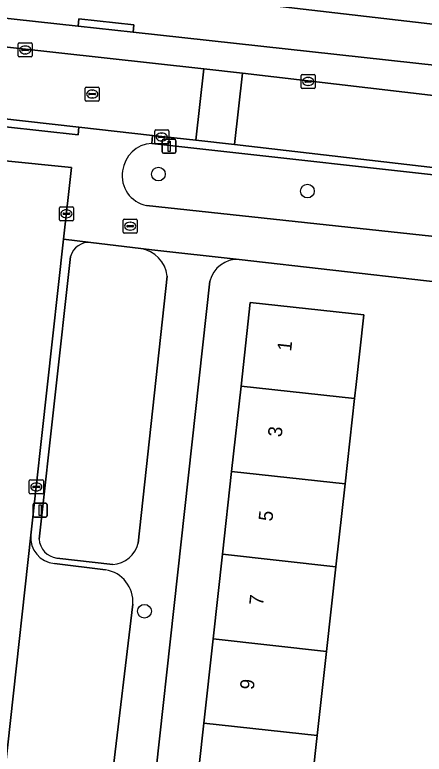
# Model space of a CAD drawing. Extents: x 161928 to 163071, y 386474 to 387428.
# Drawn here: x 162242.7 to 162271.9, y 387096.5 to 387149.3 of the extents above; entities that cross this region are included whole.
import ezdxf

# ---------------------------------------------------------------- set-up
doc = ezdxf.new("R2010")
doc.units = 0
for name, color, linetype in [('IMGEO_Berm_groen', 7, 'Continuous'), ('IMGEO_Boom', 7, 'Continuous'), ('IMGEO_Brandkraan', 7, 'Continuous'), ('IMGEO_Erf', 7, 'Continuous'), ('IMGEO_Groenvoorziening', 7, 'Continuous'), ('IMGEO_Kolk', 7, 'Continuous'), ('IMGEO_Lichtmast', 7, 'Continuous'), ('IMGEO_Pand', 7, 'Continuous'), ('IMGEO_Pand_nummerreeks', 7, 'Continuous'), ('IMGEO_Parkeervlak_open', 7, 'Continuous'), ('IMGEO_Rijbaan_lokaal_open', 7, 'Continuous'), ('IMGEO_Rioolput', 7, 'Continuous'), ('IMGEO_Voetpad_open', 7, 'Continuous')]:
    doc.layers.add(name, color=color, linetype=linetype)

msp = doc.modelspace()

# ---------------------------------------------------------------- linework, layer by layer
at = {"layer": 'IMGEO_Berm_groen'}
for points in [[(162277.734, 387137.341), (162252.493, 387140.143)], [(162252.131, 387135.718), (162277.087, 387133.016)]]:
    msp.add_lwpolyline(points, dxfattribs=at)
for centre, radius, start, end in [((162252.589, 387137.964), 2.181, 92.5322, 174.3469), ((162252.525, 387137.818), 2.137, 170.2816, 259.3674)]:
    msp.add_arc(centre, radius, start, end, dxfattribs=at)
at = {"layer": 'IMGEO_Boom'}
for centre in [(162252.97, 387137.951), (162263.603, 387136.744), (162251.977, 387106.73)]:
    msp.add_circle(centre, 0.489, dxfattribs=at)
at = {"layer": 'IMGEO_Brandkraan'}
for p, q in [((162250.456, 387133.808), (162250.456, 387134.66)), ((162250.531, 387134.734), (162251.383, 387134.734)), ((162250.944, 387134.514), (162250.969, 387134.514)), ((162251.457, 387134.66), (162251.457, 387133.808)), ((162250.715, 387134.228), (162250.715, 387134.24)), ((162251.153, 387134.191), (162250.755, 387134.191)), ((162250.758, 387134.277), (162251.156, 387134.277)), ((162250.967, 387133.954), (162250.942, 387133.954)), ((162251.199, 387134.24), (162251.199, 387134.228)), ((162251.383, 387133.734), (162250.531, 387133.734))]:
    msp.add_line(p, q, dxfattribs=at)
for points in [[(162250.456, 387133.808), (162250.456, 387134.66)], [(162250.531, 387134.734), (162251.383, 387134.734)], [(162251.457, 387134.66), (162251.457, 387133.808)], [(162251.383, 387133.734), (162250.531, 387133.734)]]:
    msp.add_lwpolyline(points, dxfattribs=at)
for centre, radius, start, end in [((162250.533, 387134.658), 0.0765, 91.552, 178.448), ((162250.533, 387134.658), 0.0765, 91.552, 178.448), ((162251.381, 387134.658), 0.0765, 1.552, 88.448), ((162251.381, 387134.658), 0.0765, 1.552, 88.448), ((162250.755, 387134.237), 0.0403, 85.8775, 175.7526), ((162250.752, 387134.227), 0.0366, 178.938, 274.7102), ((162251.156, 387134.234), 0.043, 264.8664, 352.4533), ((162251.16, 387134.239), 0.0386, 1.7309, 96.639), ((162250.533, 387133.81), 0.0765, 181.552, 268.448), ((162250.533, 387133.81), 0.0765, 181.552, 268.448), ((162251.381, 387133.81), 0.0765, 271.552, 358.448), ((162251.381, 387133.81), 0.0765, 271.552, 358.448)]:
    msp.add_arc(centre, radius, start, end, dxfattribs=at)
for centre, major_axis, ratio, start_param, end_param in [((162250.943, 387134.234), (-0.387, 0.002), 0.722429, 4.712389, 7.853982), ((162250.968, 387134.234), (-0.39, 0.002), 0.717154, 1.570796, 4.712389)]:
    msp.add_ellipse(centre, major_axis=major_axis, ratio=ratio, start_param=start_param, end_param=end_param, dxfattribs=at)
at = {"layer": 'IMGEO_Erf'}
for points in [[(162273.074, 387102.935), (162273.524, 387107.409), (162276.318, 387107.128), (162276.612, 387109.687), (162273.892, 387109.999), (162274.454, 387114.905), (162274.969, 387119.401), (162277.525, 387119.109), (162277.857, 387122.01), (162275.347, 387122.291), (162275.883, 387127.078), (162278.459, 387126.789), (162278.771, 387129.566), (162258.728, 387131.864)], [(162256.634, 387130.312), (162250.249, 387072.075), (162266.748, 387070.428), (162267.197, 387074.654), (162269.978, 387077.034), (162270.199, 387079.111), (162270.688, 387083.709), (162273.758, 387083.382), (162274.026, 387085.889), (162271.837, 387086.14), (162272.377, 387090.838), (162272.925, 387095.619), (162275.154, 387095.364), (162275.388, 387097.691), (162272.575, 387097.974), (162273.074, 387102.935)]]:
    msp.add_lwpolyline(points, dxfattribs=at)
msp.add_lwpolyline([(162263.64, 387091.803), (162267.602, 387091.365), (162266.94, 387085.364), (162262.98, 387085.802), (162262.337, 387079.978), (162261.652, 387073.769), (162258.523, 387074.114), (162253.553, 387074.663), (162254.238, 387080.871), (162254.881, 387086.696), (162255.544, 387092.697), (162256.212, 387098.751), (162256.876, 387104.764), (162257.542, 387110.801), (162258.195, 387116.718), (162258.868, 387122.819), (162259.528, 387128.795), (162267.627, 387127.901), (162267.079, 387122.932), (162266.968, 387121.925), (162266.294, 387115.824), (162265.641, 387109.907), (162264.974, 387103.87), (162264.309, 387097.857)], close=True, dxfattribs=at)
msp.add_arc((162258.637, 387129.798), 2.068, 87.47, 165.6191, dxfattribs=at)
at = {"layer": 'IMGEO_Groenvoorziening'}
for points in [[(162310.773, 387198.18), (162310.219, 387198.245), (162306.399, 387198.655), (162305.131, 387187.402), (162306.717, 387187.238), (162304.632, 387168.961), (162302.694, 387151.969), (162251.099, 387157.586), (162250.359, 387151.263), (162299.452, 387145.542), (162304.583, 387144.977)], [(162251.707, 387132.639), (162248.153, 387133.076)], [(162246.701, 387132.078), (162244.457, 387111.885)], [(162251.535, 387111.606), (162253.588, 387130.667)], [(162245.718, 387110.533), (162249.714, 387110.083)]]:
    msp.add_lwpolyline(points, dxfattribs=at)
for centre, radius, start, end in [((162248.022, 387131.712), 1.37, 84.5001, 164.5035), ((162251.393, 387130.457), 2.205, 5.4764, 81.8177), ((162245.921, 387111.987), 1.468, 183.9748, 262.0361), ((162249.597, 387112.074), 1.994, 273.3775, 346.4376)]:
    msp.add_arc(centre, radius, start, end, dxfattribs=at)
at = {"layer": 'IMGEO_Kolk'}
for p, q in [((162242.97, 387146.396), (162242.97, 387147.248)), ((162243.045, 387147.322), (162243.897, 387147.322)), ((162243.458, 387147.102), (162243.483, 387147.102)), ((162243.971, 387147.248), (162243.971, 387146.396)), ((162243.229, 387146.816), (162243.229, 387146.828)), ((162243.667, 387146.779), (162243.269, 387146.779)), ((162243.272, 387146.865), (162243.67, 387146.865)), ((162243.481, 387146.542), (162243.456, 387146.542)), ((162243.713, 387146.828), (162243.713, 387146.816)), ((162243.897, 387146.322), (162243.045, 387146.322)), ((162263.157, 387144.146), (162263.157, 387144.998)), ((162263.232, 387145.072), (162264.084, 387145.072)), ((162264.158, 387144.998), (162264.158, 387144.146)), ((162263.416, 387144.566), (162263.416, 387144.578)), ((162263.854, 387144.529), (162263.456, 387144.529)), ((162263.459, 387144.615), (162263.857, 387144.615)), ((162263.645, 387144.852), (162263.67, 387144.852)), ((162263.9, 387144.578), (162263.9, 387144.566)), ((162264.084, 387144.072), (162263.232, 387144.072)), ((162263.668, 387144.292), (162263.643, 387144.292)), ((162252.706, 387140.179), (162252.706, 387141.031)), ((162252.781, 387141.105), (162253.633, 387141.105)), ((162253.194, 387140.885), (162253.219, 387140.885)), ((162253.707, 387141.031), (162253.707, 387140.179)), ((162252.965, 387140.599), (162252.965, 387140.611)), ((162253.403, 387140.562), (162253.005, 387140.562)), ((162253.008, 387140.648), (162253.406, 387140.648)), ((162253.217, 387140.325), (162253.192, 387140.325)), ((162253.449, 387140.611), (162253.449, 387140.599)), ((162253.633, 387140.105), (162252.781, 387140.105)), ((162245.906, 387134.694), (162245.906, 387135.546)), ((162245.981, 387135.62), (162246.833, 387135.62)), ((162246.907, 387135.546), (162246.907, 387134.694)), ((162246.165, 387135.114), (162246.165, 387135.126)), ((162246.603, 387135.077), (162246.205, 387135.077)), ((162246.208, 387135.163), (162246.606, 387135.163)), ((162246.394, 387135.4), (162246.419, 387135.4)), ((162246.649, 387135.126), (162246.649, 387135.114)), ((162246.833, 387134.62), (162245.981, 387134.62)), ((162246.417, 387134.84), (162246.392, 387134.84)), ((162243.76, 387115.187), (162243.76, 387116.039)), ((162243.835, 387116.113), (162244.687, 387116.113)), ((162244.761, 387116.039), (162244.761, 387115.187)), ((162244.019, 387115.607), (162244.019, 387115.619)), ((162244.457, 387115.57), (162244.059, 387115.57)), ((162244.062, 387115.656), (162244.46, 387115.656)), ((162244.248, 387115.893), (162244.273, 387115.893)), ((162244.503, 387115.619), (162244.503, 387115.607)), ((162244.687, 387115.113), (162243.835, 387115.113)), ((162244.271, 387115.333), (162244.246, 387115.333))]:
    msp.add_line(p, q, dxfattribs=at)
for points in [[(162242.97, 387146.396), (162242.97, 387147.248)], [(162243.045, 387147.322), (162243.897, 387147.322)], [(162243.971, 387147.248), (162243.971, 387146.396)], [(162243.897, 387146.322), (162243.045, 387146.322)], [(162263.157, 387144.146), (162263.157, 387144.998)], [(162263.232, 387145.072), (162264.084, 387145.072)], [(162264.158, 387144.998), (162264.158, 387144.146)], [(162264.084, 387144.072), (162263.232, 387144.072)], [(162252.706, 387140.179), (162252.706, 387141.031)], [(162252.781, 387141.105), (162253.633, 387141.105)], [(162253.707, 387141.031), (162253.707, 387140.179)], [(162253.633, 387140.105), (162252.781, 387140.105)], [(162245.906, 387134.694), (162245.906, 387135.546)], [(162245.981, 387135.62), (162246.833, 387135.62)], [(162246.907, 387135.546), (162246.907, 387134.694)], [(162246.833, 387134.62), (162245.981, 387134.62)], [(162243.76, 387115.187), (162243.76, 387116.039)], [(162243.835, 387116.113), (162244.687, 387116.113)], [(162244.761, 387116.039), (162244.761, 387115.187)], [(162244.687, 387115.113), (162243.835, 387115.113)]]:
    msp.add_lwpolyline(points, dxfattribs=at)
for centre, radius, start, end in [((162243.047, 387147.246), 0.0765, 91.552, 178.448), ((162243.047, 387147.246), 0.0765, 91.552, 178.448), ((162243.895, 387147.246), 0.0765, 1.552, 88.448), ((162243.895, 387147.246), 0.0765, 1.552, 88.448), ((162243.269, 387146.825), 0.0403, 85.8775, 175.7526), ((162243.266, 387146.815), 0.0366, 178.938, 274.7102), ((162243.67, 387146.822), 0.043, 264.8664, 352.4533), ((162243.674, 387146.827), 0.0386, 1.7309, 96.639), ((162243.047, 387146.398), 0.0765, 181.552, 268.448), ((162243.047, 387146.398), 0.0765, 181.552, 268.448), ((162243.895, 387146.398), 0.0765, 271.552, 358.448), ((162243.895, 387146.398), 0.0765, 271.552, 358.448), ((162263.234, 387144.996), 0.0765, 91.552, 178.448), ((162263.234, 387144.996), 0.0765, 91.552, 178.448), ((162264.082, 387144.996), 0.0765, 1.552, 88.448), ((162264.082, 387144.996), 0.0765, 1.552, 88.448), ((162263.456, 387144.575), 0.0403, 85.8775, 175.7526), ((162263.453, 387144.565), 0.0366, 178.938, 274.7102), ((162263.857, 387144.572), 0.043, 264.8664, 352.4533), ((162263.861, 387144.577), 0.0386, 1.7309, 96.639), ((162263.234, 387144.148), 0.0765, 181.552, 268.448), ((162263.234, 387144.148), 0.0765, 181.552, 268.448), ((162264.082, 387144.148), 0.0765, 271.552, 358.448), ((162264.082, 387144.148), 0.0765, 271.552, 358.448), ((162252.783, 387141.029), 0.0765, 91.552, 178.448), ((162252.783, 387141.029), 0.0765, 91.552, 178.448), ((162253.631, 387141.029), 0.0765, 1.552, 88.448), ((162253.631, 387141.029), 0.0765, 1.552, 88.448), ((162253.005, 387140.608), 0.0403, 85.8775, 175.7526), ((162253.002, 387140.598), 0.0366, 178.938, 274.7102), ((162253.406, 387140.605), 0.043, 264.8664, 352.4533), ((162253.41, 387140.61), 0.0386, 1.7309, 96.639), ((162252.783, 387140.181), 0.0765, 181.552, 268.448), ((162252.783, 387140.181), 0.0765, 181.552, 268.448), ((162253.631, 387140.181), 0.0765, 271.552, 358.448), ((162253.631, 387140.181), 0.0765, 271.552, 358.448), ((162245.983, 387135.544), 0.0765, 91.552, 178.448), ((162245.983, 387135.544), 0.0765, 91.552, 178.448), ((162246.831, 387135.544), 0.0765, 1.552, 88.448), ((162246.831, 387135.544), 0.0765, 1.552, 88.448), ((162246.205, 387135.123), 0.0403, 85.8775, 175.7526), ((162246.202, 387135.113), 0.0366, 178.938, 274.7102), ((162246.606, 387135.12), 0.043, 264.8664, 352.4533), ((162246.61, 387135.125), 0.0386, 1.7309, 96.639), ((162245.983, 387134.696), 0.0765, 181.552, 268.448), ((162245.983, 387134.696), 0.0765, 181.552, 268.448), ((162246.831, 387134.696), 0.0765, 271.552, 358.448), ((162246.831, 387134.696), 0.0765, 271.552, 358.448), ((162243.837, 387116.037), 0.0765, 91.552, 178.448), ((162243.837, 387116.037), 0.0765, 91.552, 178.448), ((162244.685, 387116.037), 0.0765, 1.552, 88.448), ((162244.685, 387116.037), 0.0765, 1.552, 88.448), ((162244.059, 387115.616), 0.0403, 85.8775, 175.7526), ((162244.056, 387115.606), 0.0366, 178.938, 274.7102), ((162244.46, 387115.613), 0.043, 264.8664, 352.4533), ((162244.464, 387115.618), 0.0386, 1.7309, 96.639), ((162243.837, 387115.189), 0.0765, 181.552, 268.448), ((162243.837, 387115.189), 0.0765, 181.552, 268.448), ((162244.685, 387115.189), 0.0765, 271.552, 358.448), ((162244.685, 387115.189), 0.0765, 271.552, 358.448)]:
    msp.add_arc(centre, radius, start, end, dxfattribs=at)
for centre, major_axis, ratio, start_param, end_param in [((162243.457, 387146.822), (-0.387, 0.002), 0.722429, 4.712389, 7.853982), ((162243.482, 387146.822), (-0.39, 0.002), 0.717154, 1.570796, 4.712389), ((162263.644, 387144.572), (-0.387, 0.002), 0.722429, 4.712389, 7.853982), ((162263.669, 387144.572), (-0.39, 0.002), 0.717154, 1.570796, 4.712389), ((162253.193, 387140.605), (-0.387, 0.002), 0.722429, 4.712389, 7.853982), ((162253.218, 387140.605), (-0.39, 0.002), 0.717154, 1.570796, 4.712389), ((162246.393, 387135.12), (-0.387, 0.002), 0.722429, 4.712389, 7.853982), ((162246.418, 387135.12), (-0.39, 0.002), 0.717154, 1.570796, 4.712389), ((162244.247, 387115.613), (-0.387, 0.002), 0.722429, 4.712389, 7.853982), ((162244.272, 387115.613), (-0.39, 0.002), 0.717154, 1.570796, 4.712389)]:
    msp.add_ellipse(centre, major_axis=major_axis, ratio=ratio, start_param=start_param, end_param=end_param, dxfattribs=at)
at = {"layer": 'IMGEO_Lichtmast'}
for p, q in [((162253.235, 387139.538), (162253.235, 387140.338)), ((162253.235, 387140.338), (162253.235, 387139.538)), ((162253.335, 387140.438), (162254.125, 387140.438)), ((162254.125, 387140.438), (162253.335, 387140.438)), ((162254.225, 387140.338), (162254.225, 387139.538)), ((162254.225, 387139.538), (162254.225, 387140.338)), ((162254.125, 387139.438), (162253.335, 387139.438)), ((162253.335, 387139.438), (162254.125, 387139.438)), ((162244.037, 387113.547), (162244.037, 387114.347)), ((162244.037, 387114.347), (162244.037, 387113.547)), ((162244.137, 387114.447), (162244.927, 387114.447)), ((162244.927, 387114.447), (162244.137, 387114.447)), ((162245.027, 387114.347), (162245.027, 387113.547)), ((162245.027, 387113.547), (162245.027, 387114.347)), ((162244.927, 387113.447), (162244.137, 387113.447)), ((162244.137, 387113.447), (162244.927, 387113.447))]:
    msp.add_line(p, q, dxfattribs=at)
for points in [[(162253.655, 387140.313), (162253.805, 387140.313), (162253.805, 387139.563), (162253.655, 387139.563), (162253.655, 387140.313)], [(162244.457, 387114.322), (162244.607, 387114.322), (162244.607, 387113.572), (162244.457, 387113.572), (162244.457, 387114.322)]]:
    msp.add_lwpolyline(points, dxfattribs=at)
for centre, start, end in [((162253.335, 387140.338), 90, 180), ((162253.335, 387140.338), 90, 180), ((162254.125, 387140.338), 0, 90), ((162254.125, 387140.338), 360, 90), ((162253.335, 387139.538), 180, 270), ((162253.335, 387139.538), 180, 270), ((162254.125, 387139.538), 270, 0), ((162254.125, 387139.538), 270, 0), ((162244.137, 387114.347), 90, 180), ((162244.137, 387114.347), 90, 180), ((162244.927, 387114.347), 0, 90), ((162244.927, 387114.347), 360, 90), ((162244.137, 387113.547), 180, 270), ((162244.137, 387113.547), 180, 270), ((162244.927, 387113.547), 270, 0), ((162244.927, 387113.547), 270, 0)]:
    msp.add_arc(centre, 0.1, start, end, dxfattribs=at)
at = {"layer": 'IMGEO_Pand'}
for points in [[(162266.968, 387121.925), (162267.079, 387122.932), (162267.627, 387127.901), (162259.528, 387128.795), (162258.868, 387122.819)], [(162258.868, 387122.819), (162258.195, 387116.718), (162266.294, 387115.824), (162266.968, 387121.925)], [(162258.195, 387116.718), (162257.542, 387110.801), (162265.641, 387109.907), (162266.294, 387115.824)], [(162264.974, 387103.87), (162265.641, 387109.907), (162257.542, 387110.801), (162256.876, 387104.764)], [(162264.309, 387097.857), (162264.974, 387103.87), (162256.876, 387104.764), (162256.212, 387098.751)], [(162263.64, 387091.803), (162264.309, 387097.857), (162256.212, 387098.751), (162255.544, 387092.697)]]:
    msp.add_lwpolyline(points, close=True, dxfattribs=at)
at = {"layer": 'IMGEO_Parkeervlak_open'}
for points in [[(162298.449, 387142.912), (162251.164, 387148.101), (162247.252, 387148.53), (162213.944, 387152.185)], [(162210.721, 387150.509), (162256.21, 387145.468), (162258.973, 387145.162), (162302.252, 387140.092)], [(162243.864, 387112.171), (162240.937, 387085.688), (162248.567, 387084.852), (162249.696, 387095.101), (162251.144, 387107.229)], [(162249.202, 387109.691), (162245.547, 387110.134)]]:
    msp.add_lwpolyline(points, dxfattribs=at)
for centre, radius, start, end in [((162245.757, 387112.021), 1.899, 175.4823, 263.6458), ((162248.836, 387107.405), 2.315, 355.6395, 80.8925)]:
    msp.add_arc(centre, radius, start, end, dxfattribs=at)
at = {"layer": 'IMGEO_Rijbaan_lokaal_open'}
for points in [[(162210.721, 387150.509), (162204.178, 387151.242), (162202.306, 387151.452), (162181.226, 387153.797), (162179.143, 387154.028), (162178.618, 387148.906), (162193.721, 387147.248), (162198.813, 387146.689), (162235.846, 387142.574), (162241.565, 387141.94), (162247.291, 387141.304), (162252.553, 387140.72), (162255.647, 387140.376), (162256.21, 387145.468)], [(162258.973, 387145.162), (162256.21, 387145.468), (162255.647, 387140.376), (162258.41, 387140.069)]]:
    msp.add_lwpolyline(points, close=True, dxfattribs=at)
for points in [[(162305.965, 387139.662), (162302.252, 387140.092), (162258.973, 387145.162), (162258.41, 387140.069), (162301.015, 387135.121), (162305.524, 387134.644)], [(162236.222, 387073.804), (162239.58, 387073.412), (162240.937, 387085.688), (162243.864, 387112.171), (162246.201, 387133.316), (162246.765, 387138.42), (162241.791, 387138.914), (162241.226, 387133.817), (162234.801, 387075.847)]]:
    msp.add_lwpolyline(points, dxfattribs=at)
at = {"layer": 'IMGEO_Rioolput'}
for p, q in [((162247.749, 387143.244), (162247.749, 387144.096)), ((162247.824, 387144.17), (162248.676, 387144.17)), ((162248.237, 387143.95), (162248.262, 387143.95)), ((162248.75, 387144.096), (162248.75, 387143.244)), ((162248.008, 387143.664), (162248.008, 387143.676)), ((162248.446, 387143.627), (162248.048, 387143.627)), ((162248.051, 387143.713), (162248.449, 387143.713)), ((162248.26, 387143.39), (162248.235, 387143.39)), ((162248.492, 387143.676), (162248.492, 387143.664)), ((162248.676, 387143.17), (162247.824, 387143.17))]:
    msp.add_line(p, q, dxfattribs=at)
for points in [[(162247.749, 387143.244), (162247.749, 387144.096)], [(162247.824, 387144.17), (162248.676, 387144.17)], [(162248.75, 387144.096), (162248.75, 387143.244)], [(162248.676, 387143.17), (162247.824, 387143.17)]]:
    msp.add_lwpolyline(points, dxfattribs=at)
for centre, radius, start, end in [((162247.826, 387144.094), 0.0765, 91.552, 178.448), ((162247.826, 387144.094), 0.0765, 91.552, 178.448), ((162248.674, 387144.094), 0.0765, 1.552, 88.448), ((162248.674, 387144.094), 0.0765, 1.552, 88.448), ((162248.048, 387143.673), 0.0403, 85.8775, 175.7526), ((162248.045, 387143.663), 0.0366, 178.938, 274.7102), ((162248.449, 387143.67), 0.043, 264.8664, 352.4533), ((162248.453, 387143.675), 0.0386, 1.7309, 96.639), ((162247.826, 387143.246), 0.0765, 181.552, 268.448), ((162247.826, 387143.246), 0.0765, 181.552, 268.448), ((162248.674, 387143.246), 0.0765, 271.552, 358.448), ((162248.674, 387143.246), 0.0765, 271.552, 358.448)]:
    msp.add_arc(centre, radius, start, end, dxfattribs=at)
for centre, major_axis, ratio, start_param, end_param in [((162248.236, 387143.67), (-0.387, 0.002), 0.722429, 4.712389, 7.853982), ((162248.261, 387143.67), (-0.39, 0.002), 0.717154, 1.570796, 4.712389)]:
    msp.add_ellipse(centre, major_axis=major_axis, ratio=ratio, start_param=start_param, end_param=end_param, dxfattribs=at)
at = {"layer": 'IMGEO_Voetpad_open'}
for points in [[(162304.583, 387144.977), (162299.452, 387145.542), (162250.359, 387151.263), (162247.975, 387151.529), (162211.355, 387155.609), (162204.927, 387156.328)], [(162213.944, 387152.185), (162247.252, 387148.53), (162247.303, 387149.034), (162251.215, 387148.604), (162251.164, 387148.101), (162298.449, 387142.912)], [(162252.493, 387140.143), (162252.553, 387140.72), (162247.291, 387141.304), (162247.235, 387140.763), (162242.055, 387141.336), (162241.791, 387138.914), (162246.765, 387138.42), (162246.201, 387133.316), (162248.153, 387133.076), (162251.707, 387132.639), (162252.51, 387132.54), (162258.728, 387131.864), (162278.771, 387129.566), (162280.448, 387129.374), (162300.751, 387127.046), (162302.632, 387126.832)], [(162305.344, 387133.505), (162305.524, 387134.644), (162301.015, 387135.121), (162258.41, 387140.069), (162255.647, 387140.376), (162252.553, 387140.72), (162252.493, 387140.143), (162277.734, 387137.341)], [(162303.987, 387129.729), (162300.939, 387130.054), (162282.657, 387132.306), (162277.087, 387133.016), (162252.131, 387135.718)], [(162248.153, 387133.076), (162246.201, 387133.316), (162243.864, 387112.171)], [(162258.728, 387131.864), (162252.51, 387132.54), (162251.707, 387132.639)], [(162244.457, 387111.885), (162246.701, 387132.078)], [(162245.458, 387072.725), (162239.58, 387073.412), (162239.417, 387071.933), (162241.177, 387071.739), (162246.341, 387071.169), (162249.106, 387070.839), (162250.101, 387070.729), (162250.249, 387072.075), (162256.634, 387130.312)], [(162253.588, 387130.667), (162251.535, 387111.606)], [(162245.547, 387110.134), (162249.202, 387109.691)], [(162249.714, 387110.083), (162245.718, 387110.533)], [(162251.144, 387107.229), (162249.696, 387095.101), (162248.567, 387084.852), (162247.425, 387074.489)]]:
    msp.add_lwpolyline(points, dxfattribs=at)
for points in [[(162251.164, 387148.101), (162251.215, 387148.604), (162247.303, 387149.034), (162247.252, 387148.53)], [(162241.565, 387141.94), (162241.509, 387141.396), (162242.055, 387141.336), (162247.235, 387140.763), (162247.291, 387141.304)]]:
    msp.add_lwpolyline(points, close=True, dxfattribs=at)
for centre, radius, start, end in [((162252.589, 387137.964), 2.181, 92.5322, 174.3469), ((162252.525, 387137.818), 2.137, 170.2816, 259.3674), ((162248.022, 387131.712), 1.37, 84.5001, 164.5035), ((162251.393, 387130.457), 2.205, 5.4764, 81.8177), ((162258.637, 387129.798), 2.068, 87.47, 165.6191), ((162245.757, 387112.021), 1.899, 175.4823, 263.6458), ((162245.921, 387111.987), 1.468, 183.9748, 262.0361), ((162249.597, 387112.074), 1.994, 273.3775, 346.4376), ((162248.836, 387107.405), 2.315, 355.6395, 80.8925)]:
    msp.add_arc(centre, radius, start, end, dxfattribs=at)

# ---------------------------------------------------------------- texts
at = {"layer": 'IMGEO_Pand_nummerreeks'}
for s, p in [('1', (162262.439, 387125.268)), ('3', (162261.762, 387119.139)), ('5', (162261.098, 387113.124)), ('7', (162260.434, 387107.11)), ('9', (162259.77, 387101.095))]:
    msp.add_text(s, height=1, rotation=83.7013, dxfattribs=at).set_placement(p)

doc.saveas('drawing.dxf')
